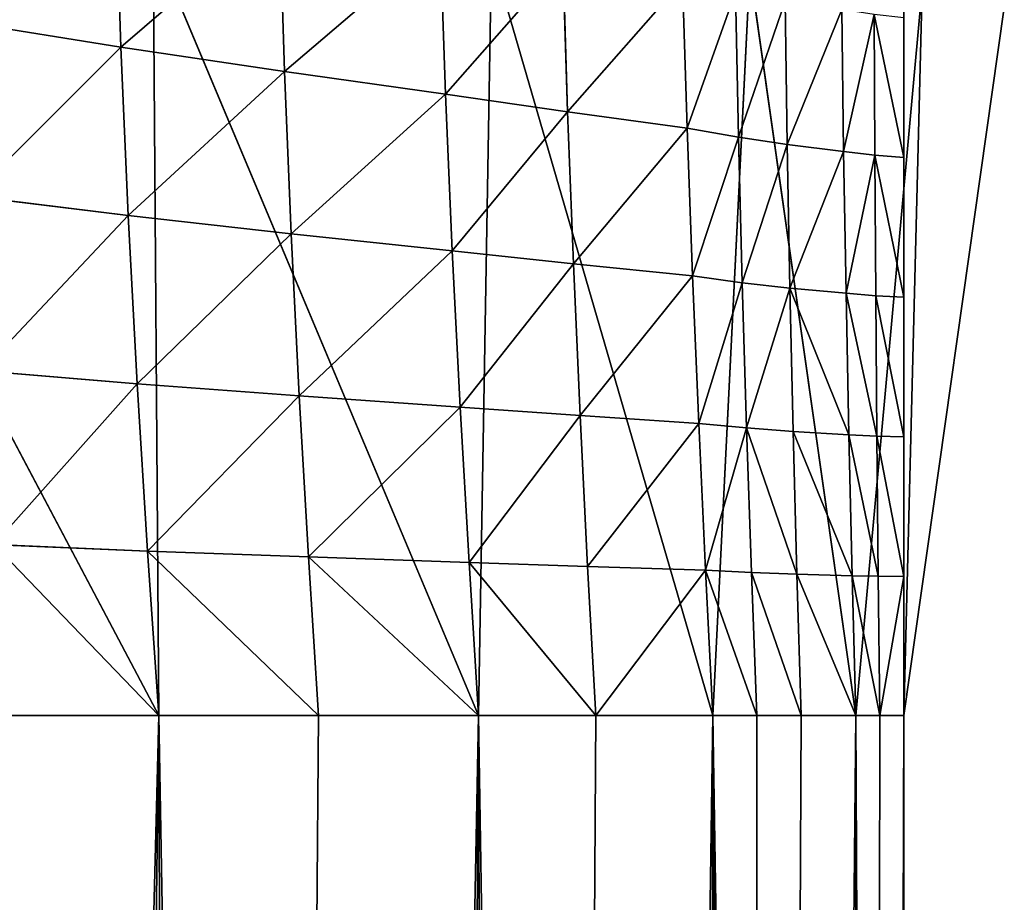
# Model space of a CAD drawing. Extents: x 0 to 21.4, y 0 to 18.7.
# Tile 325 of 482: x 11.922 to 12.32, y 9.733 to 10.09. Entities that reach past the tile are written whole.
import ezdxf

# ---------------------------------------------------------------- set-up
doc = ezdxf.new("R2010")
doc.units = 0
doc.header["$LTSCALE"] = 2.54
doc.layers.get('0').update_dxf_attribs({"color": 13, "linetype": 'CONTINUOUS'})

# ---------------------------------------------------------------- blocks, each defined once
blk = doc.blocks.new('GRUPUJ_36')
at = {"color": 0}
for p, q in [((5.28894, 10.47038, 2.64711), (5.57551, 10.42966, 2.87455)), ((5.28894, 10.47038, 2.64711), (5.57551, 10.42966, 2.87455)), ((11.4525, 10.44547, 2.65719), (5.57551, 10.41021, 2.59297)), ((11.4525, 10.44547, 2.65719), (5.57551, 10.35234, 2.31832)), ((11.4525, 10.44547, 2.65719), (5.57551, 10.41021, 2.59297)), ((11.4525, 10.44547, 2.65719), (5.57551, 10.35234, 2.31832)), ((5.28093, 10.43711, 2.39704), (5.57551, 10.41021, 2.59297)), ((5.28093, 10.43711, 2.39704), (5.57551, 10.41021, 2.59297)), ((5.28093, 10.43711, 2.39704), (5.57551, 10.42966, 2.87455)), ((5.28093, 10.43711, 2.39704), (5.57551, 10.42966, 2.87455)), ((5.34965, 10.42967, 2.87455), (5.29312, 10.42968, 2.87455)), ((5.34965, 10.42967, 2.87455), (5.29312, 10.42968, 2.87455)), ((5.34873, 10.41791, 2.98257), (5.34965, 10.42967, 2.87455)), ((5.34873, 10.41791, 2.98257), (5.34965, 10.42967, 2.87455)), ((5.40618, 10.42966, 2.87455), (5.34965, 10.42967, 2.87455)), ((5.40618, 10.42966, 2.87455), (5.34965, 10.42967, 2.87455)), ((5.40562, 10.4183, 2.98233), (5.40618, 10.42966, 2.87455)), ((5.40562, 10.4183, 2.98233), (5.40618, 10.42966, 2.87455)), ((5.46271, 10.42966, 2.87455), (5.40618, 10.42966, 2.87455)), ((5.46271, 10.42966, 2.87455), (5.40618, 10.42966, 2.87455)), ((5.46245, 10.41878, 2.9825), (5.46271, 10.42966, 2.87455)), ((5.46245, 10.41878, 2.9825), (5.46271, 10.42966, 2.87455)), ((5.51923, 10.42966, 2.87455), (5.46271, 10.42966, 2.87455)), ((5.51923, 10.42966, 2.87455), (5.46271, 10.42966, 2.87455)), ((5.51918, 10.41933, 2.98308), (5.51923, 10.42966, 2.87455)), ((5.51918, 10.41933, 2.98308), (5.51923, 10.42966, 2.87455)), ((5.57551, 10.42966, 2.87455), (5.51923, 10.42966, 2.87455)), ((5.57551, 10.42966, 2.87455), (5.51923, 10.42966, 2.87455)), ((5.57551, 10.42966, 2.87455), (10.5489, 10.42966, 2.87455)), ((11.67551, 10.42966, 2.87455), (5.57551, 10.41021, 2.59297)), ((11.67551, 10.42966, 2.87455), (5.57551, 10.41021, 2.59297)), ((5.57551, 10.42966, 2.87455), (5.57551, 10.41993, 2.98406)), ((5.57551, 10.42966, 2.87455), (10.5489, 10.42966, 2.87455)), ((5.57551, 10.42966, 2.87455), (5.57551, 10.41993, 2.98406)), ((5.40562, 10.4183, 2.98233), (5.46245, 10.41878, 2.9825)), ((5.40562, 10.4183, 2.98233), (5.46245, 10.41878, 2.9825)), ((5.46188, 10.40749, 3.0905), (5.46245, 10.41878, 2.9825)), ((5.46188, 10.40749, 3.0905), (5.46245, 10.41878, 2.9825)), ((5.46245, 10.41878, 2.9825), (5.51918, 10.41933, 2.98308)), ((5.46245, 10.41878, 2.9825), (5.51918, 10.41933, 2.98308)), ((5.51896, 10.4088, 3.09164), (5.51918, 10.41933, 2.98308)), ((5.51896, 10.4088, 3.09164), (5.51918, 10.41933, 2.98308)), ((5.51918, 10.41933, 2.98308), (5.57551, 10.41993, 2.98406)), ((5.51918, 10.41933, 2.98308), (5.57551, 10.41993, 2.98406)), ((5.57551, 10.41993, 2.98406), (5.57551, 10.41021, 3.09356)), ((5.57551, 10.41993, 2.98406), (5.57551, 10.41021, 3.09356)), ((5.29184, 10.41763, 2.98322), (5.34873, 10.41791, 2.98257)), ((5.29184, 10.41763, 2.98322), (5.34873, 10.41791, 2.98257)), ((5.34721, 10.40533, 3.09068), (5.34873, 10.41791, 2.98257)), ((5.34721, 10.40533, 3.09068), (5.34873, 10.41791, 2.98257)), ((5.34873, 10.41791, 2.98257), (5.40562, 10.4183, 2.98233)), ((5.34873, 10.41791, 2.98257), (5.40562, 10.4183, 2.98233)), ((5.4046, 10.40632, 3.09018), (5.40562, 10.4183, 2.98233)), ((5.4046, 10.40632, 3.09018), (5.40562, 10.4183, 2.98233)), ((10.7076, 10.41656, 3.06076), (5.57551, 10.41021, 3.09356)), ((10.7076, 10.41656, 3.06076), (5.57551, 10.41021, 3.09356)), ((11.2319, 10.41597, 2.43421), (5.57551, 10.35234, 2.31832)), ((11.2319, 10.41597, 2.43421), (5.57551, 10.35234, 2.31832)), ((5.27373, 10.36735, 2.1536), (5.57551, 10.41021, 2.59297)), ((5.27373, 10.36735, 2.1536), (5.57551, 10.41021, 2.59297)), ((5.4046, 10.40632, 3.09018), (5.46188, 10.40749, 3.0905)), ((5.4046, 10.40632, 3.09018), (5.46188, 10.40749, 3.0905)), ((5.46063, 10.38488, 3.17327), (5.46188, 10.40749, 3.0905)), ((5.46063, 10.38488, 3.17327), (5.46188, 10.40749, 3.0905)), ((5.46188, 10.40749, 3.0905), (5.51896, 10.4088, 3.09164)), ((5.46188, 10.40749, 3.0905), (5.51896, 10.4088, 3.09164)), ((5.51838, 10.38641, 3.17371), (5.51896, 10.4088, 3.09164)), ((5.51838, 10.38641, 3.17371), (5.51896, 10.4088, 3.09164)), ((5.51896, 10.4088, 3.09164), (5.57551, 10.41021, 3.09356)), ((5.51896, 10.4088, 3.09164), (5.57551, 10.41021, 3.09356)), ((5.57551, 10.41021, 3.09356), (5.57551, 10.38808, 3.17527)), ((5.57551, 10.41021, 3.09356), (5.57551, 10.38808, 3.17527)), ((5.28982, 10.40455, 3.09201), (5.34721, 10.40533, 3.09068)), ((5.28982, 10.40455, 3.09201), (5.34721, 10.40533, 3.09068)), ((5.3445, 10.38243, 3.17584), (5.34721, 10.40533, 3.09068)), ((5.3445, 10.38243, 3.17584), (5.34721, 10.40533, 3.09068)), ((5.34721, 10.40533, 3.09068), (5.4046, 10.40632, 3.09018)), ((5.34721, 10.40533, 3.09068), (5.4046, 10.40632, 3.09018)), ((5.40263, 10.38353, 3.17397), (5.4046, 10.40632, 3.09018)), ((5.40263, 10.38353, 3.17397), (5.4046, 10.40632, 3.09018)), ((5.51838, 10.38641, 3.17371), (5.57551, 10.38808, 3.17527)), ((5.51838, 10.38641, 3.17371), (5.57551, 10.38808, 3.17527)), ((5.57551, 10.38808, 3.17527), (5.57551, 10.37021, 3.24122)), ((5.57551, 10.38808, 3.17527), (5.57551, 10.37021, 3.24122)), ((5.3445, 10.38243, 3.17584), (5.40263, 10.38353, 3.17397)), ((5.3445, 10.38243, 3.17584), (5.40263, 10.38353, 3.17397)), ((5.40037, 10.36424, 3.24399), (5.40263, 10.38353, 3.17397)), ((5.40037, 10.36424, 3.24399), (5.40263, 10.38353, 3.17397)), ((5.40263, 10.38353, 3.17397), (5.46063, 10.38488, 3.17327)), ((5.40263, 10.38353, 3.17397), (5.46063, 10.38488, 3.17327)), ((5.45916, 10.36604, 3.24163), (5.46063, 10.38488, 3.17327)), ((5.45916, 10.36604, 3.24163), (5.46063, 10.38488, 3.17327)), ((5.46063, 10.38488, 3.17327), (5.51838, 10.38641, 3.17371)), ((5.46063, 10.38488, 3.17327), (5.51838, 10.38641, 3.17371)), ((5.51767, 10.36805, 3.24071), (5.51838, 10.38641, 3.17371)), ((5.51767, 10.36805, 3.24071), (5.51838, 10.38641, 3.17371)), ((5.2864, 10.38162, 3.17886), (5.3445, 10.38243, 3.17584)), ((5.2864, 10.38162, 3.17886), (5.3445, 10.38243, 3.17584)), ((5.34148, 10.36272, 3.24781), (5.3445, 10.38243, 3.17584)), ((5.34148, 10.36272, 3.24781), (5.3445, 10.38243, 3.17584)), ((5.27373, 10.36735, 2.1536), (5.57551, 10.35234, 2.31832)), ((5.27373, 10.36735, 2.1536), (5.57551, 10.35234, 2.31832)), ((5.45916, 10.36604, 3.24163), (5.51767, 10.36805, 3.24071)), ((5.45916, 10.36604, 3.24163), (5.51767, 10.36805, 3.24071)), ((5.51677, 10.34943, 3.30761), (5.51767, 10.36805, 3.24071)), ((5.51677, 10.34943, 3.30761), (5.51767, 10.36805, 3.24071)), ((5.51767, 10.36805, 3.24071), (5.57551, 10.37021, 3.24122)), ((5.51767, 10.36805, 3.24071), (5.57551, 10.37021, 3.24122)), ((5.57551, 10.37021, 3.24122), (5.57551, 10.35234, 3.30718)), ((5.57551, 10.37021, 3.24122), (5.57551, 10.35234, 3.30718)), ((5.28268, 10.36155, 3.25308), (5.34148, 10.36272, 3.24781)), ((5.28268, 10.36155, 3.25308), (5.34148, 10.36272, 3.24781)), ((5.33781, 10.3419, 3.31949), (5.34148, 10.36272, 3.24781)), ((5.33781, 10.3419, 3.31949), (5.34148, 10.36272, 3.24781)), ((5.34148, 10.36272, 3.24781), (5.40037, 10.36424, 3.24399)), ((5.34148, 10.36272, 3.24781), (5.40037, 10.36424, 3.24399)), ((5.3976, 10.34413, 3.31376), (5.40037, 10.36424, 3.24399)), ((5.3976, 10.34413, 3.31376), (5.40037, 10.36424, 3.24399)), ((5.40037, 10.36424, 3.24399), (5.45916, 10.36604, 3.24163)), ((5.40037, 10.36424, 3.24399), (5.45916, 10.36604, 3.24163)), ((5.45733, 10.34666, 3.3098), (5.45916, 10.36604, 3.24163)), ((5.45733, 10.34666, 3.3098), (5.45916, 10.36604, 3.24163)), ((10.8654, 10.36381, 3.24799), (5.57551, 10.35234, 3.30718)), ((10.8654, 10.36381, 3.24799), (5.57551, 10.35234, 3.30718)), ((5.26746, 10.26268, 1.9229), (5.57551, 10.35234, 2.31832)), ((5.26746, 10.26268, 1.9229), (5.57551, 10.35234, 2.31832)), ((5.51677, 10.34943, 3.30761), (5.57551, 10.35234, 3.30718)), ((5.51677, 10.34943, 3.30761), (5.57551, 10.35234, 3.30718)), ((5.57551, 10.35234, 3.30718), (5.57551, 10.30491, 3.40866)), ((5.57551, 10.35234, 3.30718), (5.57551, 10.30491, 3.40866)), ((5.45733, 10.34666, 3.3098), (5.51677, 10.34943, 3.30761)), ((5.45733, 10.34666, 3.3098), (5.51677, 10.34943, 3.30761)), ((5.51525, 10.30166, 3.40822), (5.51677, 10.34943, 3.30761)), ((5.51525, 10.30166, 3.40822), (5.51677, 10.34943, 3.30761)), ((5.33781, 10.3419, 3.31949), (5.3976, 10.34413, 3.31376)), ((5.33781, 10.3419, 3.31949), (5.3976, 10.34413, 3.31376)), ((5.39276, 10.29587, 3.41402), (5.3976, 10.34413, 3.31376)), ((5.39276, 10.29587, 3.41402), (5.3976, 10.34413, 3.31376)), ((5.3976, 10.34413, 3.31376), (5.45733, 10.34666, 3.3098)), ((5.3976, 10.34413, 3.31376), (5.45733, 10.34666, 3.3098)), ((5.45418, 10.29861, 3.40999), (5.45733, 10.34666, 3.3098)), ((5.45418, 10.29861, 3.40999), (5.45733, 10.34666, 3.3098)), ((5.27817, 10.34005, 3.32699), (5.33781, 10.3419, 3.31949)), ((5.27817, 10.34005, 3.32699), (5.33781, 10.3419, 3.31949)), ((5.33129, 10.29352, 3.42031), (5.33781, 10.3419, 3.31949)), ((5.33129, 10.29352, 3.42031), (5.33781, 10.3419, 3.31949)), ((11.01913, 10.34189, 2.2111), (5.57551, 10.25749, 2.05737)), ((11.01913, 10.34189, 2.2111), (5.57551, 10.25749, 2.05737)), ((5.51525, 10.30166, 3.40822), (5.57551, 10.30491, 3.40866)), ((5.51525, 10.30166, 3.40822), (5.57551, 10.30491, 3.40866)), ((5.57551, 10.30491, 3.40866), (5.57551, 10.25749, 3.51014)), ((5.57551, 10.30491, 3.40866), (5.57551, 10.25749, 3.51014)), ((5.45418, 10.29861, 3.40999), (5.51525, 10.30166, 3.40822)), ((5.45418, 10.29861, 3.40999), (5.51525, 10.30166, 3.40822)), ((5.51357, 10.25363, 3.50872), (5.51525, 10.30166, 3.40822)), ((5.51357, 10.25363, 3.50872), (5.51525, 10.30166, 3.40822)), ((5.33129, 10.29352, 3.42031), (5.39276, 10.29587, 3.41402)), ((5.33129, 10.29352, 3.42031), (5.39276, 10.29587, 3.41402)), ((5.38744, 10.24683, 3.51405), (5.39276, 10.29587, 3.41402)), ((5.38744, 10.24683, 3.51405), (5.39276, 10.29587, 3.41402)), ((5.39276, 10.29587, 3.41402), (5.45418, 10.29861, 3.40999)), ((5.39276, 10.29587, 3.41402), (5.45418, 10.29861, 3.40999)), ((5.4507, 10.25004, 3.51001), (5.45418, 10.29861, 3.40999)), ((5.4507, 10.25004, 3.51001), (5.45418, 10.29861, 3.40999)), ((5.27004, 10.29165, 3.42883), (5.33129, 10.29352, 3.42031)), ((5.27004, 10.29165, 3.42883), (5.33129, 10.29352, 3.42031)), ((5.32414, 10.2441, 3.52084), (5.33129, 10.29352, 3.42031)), ((5.32414, 10.2441, 3.52084), (5.33129, 10.29352, 3.42031)), ((11.01839, 10.27269, 3.43163), (5.57551, 10.25749, 3.51014)), ((11.01839, 10.27269, 3.43163), (5.57551, 10.25749, 3.51014)), ((5.26746, 10.26268, 1.9229), (5.57551, 10.25749, 2.05737)), ((5.26746, 10.26268, 1.9229), (5.57551, 10.25749, 2.05737)), ((5.2622, 10.12573, 1.71069), (5.57551, 10.25749, 2.05737)), ((5.2622, 10.12573, 1.71069), (5.57551, 10.25749, 2.05737)), ((5.51357, 10.25363, 3.50872), (5.57551, 10.25749, 3.51014)), ((5.51357, 10.25363, 3.50872), (5.57551, 10.25749, 3.51014)), ((5.57551, 10.25749, 3.51014), (5.57551, 10.19273, 3.6038)), ((5.57551, 10.25749, 3.51014), (5.57551, 10.19273, 3.6038)), ((5.4507, 10.25004, 3.51001), (5.51357, 10.25363, 3.50872)), ((5.4507, 10.25004, 3.51001), (5.51357, 10.25363, 3.50872)), ((5.51135, 10.18863, 3.60158), (5.51357, 10.25363, 3.50872)), ((5.51135, 10.18863, 3.60158), (5.51357, 10.25363, 3.50872)), ((5.38744, 10.24683, 3.51405), (5.4507, 10.25004, 3.51001)), ((5.38744, 10.24683, 3.51405), (5.4507, 10.25004, 3.51001)), ((5.44618, 10.18489, 3.6026), (5.4507, 10.25004, 3.51001)), ((5.44618, 10.18489, 3.6026), (5.4507, 10.25004, 3.51001)), ((5.26113, 10.24197, 3.53036), (5.32414, 10.2441, 3.52084)), ((5.26113, 10.24197, 3.53036), (5.32414, 10.2441, 3.52084)), ((5.31495, 10.17891, 3.61451), (5.32414, 10.2441, 3.52084)), ((5.31495, 10.17891, 3.61451), (5.32414, 10.2441, 3.52084)), ((5.32414, 10.2441, 3.52084), (5.38744, 10.24683, 3.51405)), ((5.32414, 10.2441, 3.52084), (5.38744, 10.24683, 3.51405)), ((5.38057, 10.1816, 3.60691), (5.38744, 10.24683, 3.51405)), ((5.38057, 10.1816, 3.60691), (5.38744, 10.24683, 3.51405)), ((10.81943, 10.22505, 1.99335), (5.57551, 10.12797, 1.81654)), ((10.81943, 10.22505, 1.99335), (5.57551, 10.12797, 1.81654)), ((5.51135, 10.18863, 3.60158), (5.57551, 10.19273, 3.6038)), ((5.51135, 10.18863, 3.60158), (5.57551, 10.19273, 3.6038)), ((5.57551, 10.19273, 3.6038), (5.57551, 10.12797, 3.69745)), ((5.57551, 10.19273, 3.6038), (5.57551, 10.12797, 3.69745)), ((5.44618, 10.18489, 3.6026), (5.51135, 10.18863, 3.60158)), ((5.44618, 10.18489, 3.6026), (5.51135, 10.18863, 3.60158)), ((5.50898, 10.12336, 3.69429), (5.51135, 10.18863, 3.60158)), ((5.50898, 10.12336, 3.69429), (5.51135, 10.18863, 3.60158)), ((5.38057, 10.1816, 3.60691), (5.44618, 10.18489, 3.6026)), ((5.38057, 10.1816, 3.60691), (5.44618, 10.18489, 3.6026)), ((5.44133, 10.11918, 3.69492), (5.44618, 10.18489, 3.6026)), ((5.44133, 10.11918, 3.69492), (5.44618, 10.18489, 3.6026)), ((5.31495, 10.17891, 3.61451), (5.38057, 10.1816, 3.60691)), ((5.31495, 10.17891, 3.61451), (5.38057, 10.1816, 3.60691)), ((5.37321, 10.11555, 3.69941), (5.38057, 10.1816, 3.60691)), ((5.37321, 10.11555, 3.69941), (5.38057, 10.1816, 3.60691)), ((5.24973, 10.17691, 3.62537), (5.31495, 10.17891, 3.61451)), ((5.24973, 10.17691, 3.62537), (5.31495, 10.17891, 3.61451)), ((5.30511, 10.11262, 3.70776), (5.31495, 10.17891, 3.61451)), ((5.30511, 10.11262, 3.70776), (5.31495, 10.17891, 3.61451)), ((11.16282, 10.14546, 3.60716), (5.57551, 10.12797, 3.69745)), ((11.16282, 10.14546, 3.60716), (5.57551, 10.12797, 3.69745)), ((5.25793, 9.95992, 1.52224), (5.57551, 10.12797, 1.81654)), ((5.25793, 9.95992, 1.52224), (5.57551, 10.12797, 1.81654)), ((5.2622, 10.12573, 1.71069), (5.57551, 10.12797, 1.81654)), ((5.2622, 10.12573, 1.71069), (5.57551, 10.12797, 1.81654)), ((5.50898, 10.12336, 3.69429), (5.57551, 10.12797, 3.69745)), ((5.50898, 10.12336, 3.69429), (5.57551, 10.12797, 3.69745)), ((5.57551, 10.12797, 3.69745), (5.57551, 10.06646, 3.76128)), ((5.57551, 10.12797, 3.69745), (5.57551, 10.06646, 3.76128)), ((5.44133, 10.11918, 3.69492), (5.50898, 10.12336, 3.69429)), ((5.44133, 10.11918, 3.69492), (5.50898, 10.12336, 3.69429)), ((5.50638, 10.06118, 3.75826), (5.50898, 10.12336, 3.69429)), ((5.50638, 10.06118, 3.75826), (5.50898, 10.12336, 3.69429)), ((5.30511, 10.11262, 3.70776), (5.37321, 10.11555, 3.69941)), ((5.30511, 10.11262, 3.70776), (5.37321, 10.11555, 3.69941)), ((5.36536, 10.05212, 3.76533), (5.37321, 10.11555, 3.69941)), ((5.36536, 10.05212, 3.76533), (5.37321, 10.11555, 3.69941)), ((5.37321, 10.11555, 3.69941), (5.44133, 10.11918, 3.69492)), ((5.37321, 10.11555, 3.69941), (5.44133, 10.11918, 3.69492)), ((5.43609, 10.05636, 3.7596), (5.44133, 10.11918, 3.69492)), ((5.43609, 10.05636, 3.7596), (5.44133, 10.11918, 3.69492)), ((5.23753, 10.1105, 3.71991), (5.30511, 10.11262, 3.70776)), ((5.23753, 10.1105, 3.71991), (5.30511, 10.11262, 3.70776)), ((5.29476, 10.04862, 3.77547), (5.30511, 10.11262, 3.70776)), ((5.29476, 10.04862, 3.77547), (5.30511, 10.11262, 3.70776))]:
    blk.add_line(p, q, dxfattribs=at)
mesh = blk.add_polyface(dxfattribs=at)
corners = [(5.12551, 10.42966, 2.87455), (5.57551, 10.42966, 2.87455), (5.28894, 10.47038, 2.64711), (5.17999, 10.42973, 2.87455), (5.51923, 10.42966, 2.87455), (5.23657, 10.42969, 2.87455), (5.29312, 10.42968, 2.87455), (5.34965, 10.42967, 2.87455), (5.40618, 10.42966, 2.87455), (5.46271, 10.42966, 2.87455)]
mesh.append_faces([[corners[k] for k in face] for face in [(0, 1, 2), (4, 8, 9)]], dxfattribs={"vtx0": -1, "color": 0})
mesh.append_faces([[corners[k] for k in face] for face in [(1, 3, 4)]], dxfattribs={"vtx0": -1, "vtx1": -1, "color": 0})
mesh.append_faces([[corners[k] for k in face] for face in [(1, 0, 3), (4, 3, 5), (4, 5, 6), (4, 6, 7), (4, 7, 8)]], dxfattribs={"vtx0": -1, "vtx2": -1, "color": 0})
mesh = blk.add_polyface(dxfattribs=at)
corners = [(5.57551, 10.42966, 2.87455), (5.28093, 10.43711, 2.39704), (5.28894, 10.47038, 2.64711)]
mesh.append_faces([[corners[k] for k in face] for face in [(0, 1, 2)]], dxfattribs={"color": 0})
mesh = blk.add_polyface(dxfattribs=at)
corners = [(11.4525, 10.44547, 2.65719), (5.57551, 10.35234, 2.31832), (5.57551, 10.41021, 2.59297)]
mesh.append_faces([[corners[k] for k in face] for face in [(0, 1, 2)]], dxfattribs={"color": 0})
mesh = blk.add_polyface(dxfattribs=at)
corners = [(11.67551, 10.42966, 2.87455), (11.4525, 10.44547, 2.65719), (5.57551, 10.41021, 2.59297)]
mesh.append_faces([[corners[k] for k in face] for face in [(0, 1, 2)]], dxfattribs={"color": 0})
mesh = blk.add_polyface(dxfattribs=at)
corners = [(11.4525, 10.44547, 2.65719), (11.2319, 10.41597, 2.43421), (5.57551, 10.35234, 2.31832)]
mesh.append_faces([[corners[k] for k in face] for face in [(0, 1, 2)]], dxfattribs={"color": 0})
mesh = blk.add_polyface(dxfattribs=at)
corners = [(5.57551, 10.41021, 2.59297), (5.27373, 10.36735, 2.1536), (5.28093, 10.43711, 2.39704)]
mesh.append_faces([[corners[k] for k in face] for face in [(0, 1, 2)]], dxfattribs={"color": 0})
mesh = blk.add_polyface(dxfattribs=at)
corners = [(5.57551, 10.42966, 2.87455), (5.57551, 10.41021, 2.59297), (5.28093, 10.43711, 2.39704)]
mesh.append_faces([[corners[k] for k in face] for face in [(0, 1, 2)]], dxfattribs={"color": 0})
mesh = blk.add_polyface(dxfattribs=at)
corners = [(5.29184, 10.41763, 2.98322), (5.34965, 10.42967, 2.87455), (5.29312, 10.42968, 2.87455), (5.34873, 10.41791, 2.98257)]
mesh.append_faces([[corners[k] for k in face] for face in [(0, 1, 2), (1, 0, 3)]], dxfattribs={"vtx0": -1, "color": 0})
mesh = blk.add_polyface(dxfattribs=at)
corners = [(5.34873, 10.41791, 2.98257), (5.40618, 10.42966, 2.87455), (5.34965, 10.42967, 2.87455), (5.40562, 10.4183, 2.98233)]
mesh.append_faces([[corners[k] for k in face] for face in [(0, 1, 2), (1, 0, 3)]], dxfattribs={"vtx0": -1, "color": 0})
mesh = blk.add_polyface(dxfattribs=at)
corners = [(5.40562, 10.4183, 2.98233), (5.46271, 10.42966, 2.87455), (5.40618, 10.42966, 2.87455), (5.46245, 10.41878, 2.9825)]
mesh.append_faces([[corners[k] for k in face] for face in [(0, 1, 2), (1, 0, 3)]], dxfattribs={"vtx0": -1, "color": 0})
mesh = blk.add_polyface(dxfattribs=at)
corners = [(5.46245, 10.41878, 2.9825), (5.51923, 10.42966, 2.87455), (5.46271, 10.42966, 2.87455), (5.51918, 10.41933, 2.98308)]
mesh.append_faces([[corners[k] for k in face] for face in [(0, 1, 2), (1, 0, 3)]], dxfattribs={"vtx0": -1, "color": 0})
mesh = blk.add_polyface(dxfattribs=at)
corners = [(5.51923, 10.42966, 2.87455), (5.57551, 10.41993, 2.98406), (5.57551, 10.42966, 2.87455), (5.51918, 10.41933, 2.98308)]
mesh.append_faces([[corners[k] for k in face] for face in [(0, 1, 2), (1, 0, 3)]], dxfattribs={"vtx0": -1, "color": 0})
mesh = blk.add_polyface(dxfattribs=at)
corners = [(5.57551, 10.42966, 2.87455), (11.289, 10.42966, 2.87455), (5.57551, 10.41021, 2.59297), (10.90248, 10.42966, 2.87455), (10.5489, 10.42966, 2.87455), (11.67551, 10.42966, 2.87455)]
mesh.append_faces([[corners[k] for k in face] for face in [(3, 0, 4)]], dxfattribs={"vtx0": -1, "color": 0})
mesh.append_faces([[corners[k] for k in face] for face in [(0, 1, 2), (1, 0, 3)]], dxfattribs={"vtx0": -1, "vtx1": -1, "color": 0})
mesh.append_faces([[corners[k] for k in face] for face in [(5, 2, 1)]], dxfattribs={"vtx1": -1, "color": 0})
mesh = blk.add_polyface(dxfattribs=at)
corners = [(5.57551, 10.42966, 2.87455), (10.7076, 10.41656, 3.06076), (10.5489, 10.42966, 2.87455), (5.57551, 10.41993, 2.98406), (5.57551, 10.41021, 3.09356)]
mesh.append_faces([[corners[k] for k in face] for face in [(0, 1, 2), (1, 3, 4)]], dxfattribs={"vtx0": -1, "color": 0})
mesh.append_faces([[corners[k] for k in face] for face in [(1, 0, 3)]], dxfattribs={"vtx0": -1, "vtx2": -1, "color": 0})
mesh = blk.add_polyface(dxfattribs=at)
corners = [(5.4046, 10.40632, 3.09018), (5.46245, 10.41878, 2.9825), (5.40562, 10.4183, 2.98233), (5.46188, 10.40749, 3.0905)]
mesh.append_faces([[corners[k] for k in face] for face in [(0, 1, 2), (1, 0, 3)]], dxfattribs={"vtx0": -1, "color": 0})
mesh = blk.add_polyface(dxfattribs=at)
corners = [(5.46188, 10.40749, 3.0905), (5.51918, 10.41933, 2.98308), (5.46245, 10.41878, 2.9825), (5.51896, 10.4088, 3.09164)]
mesh.append_faces([[corners[k] for k in face] for face in [(0, 1, 2), (1, 0, 3)]], dxfattribs={"vtx0": -1, "color": 0})
mesh = blk.add_polyface(dxfattribs=at)
corners = [(5.51896, 10.4088, 3.09164), (5.57551, 10.41993, 2.98406), (5.51918, 10.41933, 2.98308), (5.57551, 10.41021, 3.09356)]
mesh.append_faces([[corners[k] for k in face] for face in [(0, 1, 2), (1, 0, 3)]], dxfattribs={"vtx0": -1, "color": 0})
mesh = blk.add_polyface(dxfattribs=at)
corners = [(5.29184, 10.41763, 2.98322), (5.34721, 10.40533, 3.09068), (5.34873, 10.41791, 2.98257), (5.28982, 10.40455, 3.09201)]
mesh.append_faces([[corners[k] for k in face] for face in [(0, 1, 2), (1, 0, 3)]], dxfattribs={"vtx0": -1, "color": 0})
mesh = blk.add_polyface(dxfattribs=at)
corners = [(5.34873, 10.41791, 2.98257), (5.4046, 10.40632, 3.09018), (5.40562, 10.4183, 2.98233), (5.34721, 10.40533, 3.09068)]
mesh.append_faces([[corners[k] for k in face] for face in [(0, 1, 2), (1, 0, 3)]], dxfattribs={"vtx0": -1, "color": 0})
mesh = blk.add_polyface(dxfattribs=at)
corners = [(5.57551, 10.41021, 3.09356), (10.8654, 10.36381, 3.24799), (10.7076, 10.41656, 3.06076), (5.57551, 10.38808, 3.17527), (5.57551, 10.37021, 3.24122), (5.57551, 10.35234, 3.30718)]
mesh.append_faces([[corners[k] for k in face] for face in [(0, 1, 2), (1, 4, 5)]], dxfattribs={"vtx0": -1, "color": 0})
mesh.append_faces([[corners[k] for k in face] for face in [(1, 0, 3), (1, 3, 4)]], dxfattribs={"vtx0": -1, "vtx2": -1, "color": 0})
mesh = blk.add_polyface(dxfattribs=at)
corners = [(5.57551, 10.35234, 2.31832), (11.01913, 10.34189, 2.2111), (5.57551, 10.25749, 2.05737), (11.2319, 10.41597, 2.43421)]
mesh.append_faces([[corners[k] for k in face] for face in [(0, 1, 2), (1, 0, 3)]], dxfattribs={"vtx0": -1, "color": 0})
mesh = blk.add_polyface(dxfattribs=at)
corners = [(5.57551, 10.41021, 2.59297), (5.57551, 10.35234, 2.31832), (5.27373, 10.36735, 2.1536)]
mesh.append_faces([[corners[k] for k in face] for face in [(0, 1, 2)]], dxfattribs={"color": 0})
mesh = blk.add_polyface(dxfattribs=at)
corners = [(5.40263, 10.38353, 3.17397), (5.46188, 10.40749, 3.0905), (5.4046, 10.40632, 3.09018), (5.46063, 10.38488, 3.17327)]
mesh.append_faces([[corners[k] for k in face] for face in [(0, 1, 2), (1, 0, 3)]], dxfattribs={"vtx0": -1, "color": 0})
mesh = blk.add_polyface(dxfattribs=at)
corners = [(5.46063, 10.38488, 3.17327), (5.51896, 10.4088, 3.09164), (5.46188, 10.40749, 3.0905), (5.51838, 10.38641, 3.17371)]
mesh.append_faces([[corners[k] for k in face] for face in [(0, 1, 2), (1, 0, 3)]], dxfattribs={"vtx0": -1, "color": 0})
mesh = blk.add_polyface(dxfattribs=at)
corners = [(5.51838, 10.38641, 3.17371), (5.57551, 10.41021, 3.09356), (5.51896, 10.4088, 3.09164), (5.57551, 10.38808, 3.17527)]
mesh.append_faces([[corners[k] for k in face] for face in [(0, 1, 2), (1, 0, 3)]], dxfattribs={"vtx0": -1, "color": 0})
mesh = blk.add_polyface(dxfattribs=at)
corners = [(5.28982, 10.40455, 3.09201), (5.3445, 10.38243, 3.17584), (5.34721, 10.40533, 3.09068), (5.2864, 10.38162, 3.17886)]
mesh.append_faces([[corners[k] for k in face] for face in [(0, 1, 2), (1, 0, 3)]], dxfattribs={"vtx0": -1, "color": 0})
mesh = blk.add_polyface(dxfattribs=at)
corners = [(5.34721, 10.40533, 3.09068), (5.40263, 10.38353, 3.17397), (5.4046, 10.40632, 3.09018), (5.3445, 10.38243, 3.17584)]
mesh.append_faces([[corners[k] for k in face] for face in [(0, 1, 2), (1, 0, 3)]], dxfattribs={"vtx0": -1, "color": 0})
mesh = blk.add_polyface(dxfattribs=at)
corners = [(5.51767, 10.36805, 3.24071), (5.57551, 10.38808, 3.17527), (5.51838, 10.38641, 3.17371), (5.57551, 10.37021, 3.24122)]
mesh.append_faces([[corners[k] for k in face] for face in [(0, 1, 2), (1, 0, 3)]], dxfattribs={"vtx0": -1, "color": 0})
mesh = blk.add_polyface(dxfattribs=at)
corners = [(5.3445, 10.38243, 3.17584), (5.40037, 10.36424, 3.24399), (5.40263, 10.38353, 3.17397), (5.34148, 10.36272, 3.24781)]
mesh.append_faces([[corners[k] for k in face] for face in [(0, 1, 2), (1, 0, 3)]], dxfattribs={"vtx0": -1, "color": 0})
mesh = blk.add_polyface(dxfattribs=at)
corners = [(5.40263, 10.38353, 3.17397), (5.45916, 10.36604, 3.24163), (5.46063, 10.38488, 3.17327), (5.40037, 10.36424, 3.24399)]
mesh.append_faces([[corners[k] for k in face] for face in [(0, 1, 2), (1, 0, 3)]], dxfattribs={"vtx0": -1, "color": 0})
mesh = blk.add_polyface(dxfattribs=at)
corners = [(5.45916, 10.36604, 3.24163), (5.51838, 10.38641, 3.17371), (5.46063, 10.38488, 3.17327), (5.51767, 10.36805, 3.24071)]
mesh.append_faces([[corners[k] for k in face] for face in [(0, 1, 2), (1, 0, 3)]], dxfattribs={"vtx0": -1, "color": 0})
mesh = blk.add_polyface(dxfattribs=at)
corners = [(5.2864, 10.38162, 3.17886), (5.34148, 10.36272, 3.24781), (5.3445, 10.38243, 3.17584), (5.28268, 10.36155, 3.25308)]
mesh.append_faces([[corners[k] for k in face] for face in [(0, 1, 2), (1, 0, 3)]], dxfattribs={"vtx0": -1, "color": 0})
mesh = blk.add_polyface(dxfattribs=at)
corners = [(5.57551, 10.35234, 2.31832), (5.26746, 10.26268, 1.9229), (5.27373, 10.36735, 2.1536)]
mesh.append_faces([[corners[k] for k in face] for face in [(0, 1, 2)]], dxfattribs={"color": 0})
mesh = blk.add_polyface(dxfattribs=at)
corners = [(5.45916, 10.36604, 3.24163), (5.51677, 10.34943, 3.30761), (5.51767, 10.36805, 3.24071), (5.45733, 10.34666, 3.3098)]
mesh.append_faces([[corners[k] for k in face] for face in [(0, 1, 2), (1, 0, 3)]], dxfattribs={"vtx0": -1, "color": 0})
mesh = blk.add_polyface(dxfattribs=at)
corners = [(5.51677, 10.34943, 3.30761), (5.57551, 10.37021, 3.24122), (5.51767, 10.36805, 3.24071), (5.57551, 10.35234, 3.30718)]
mesh.append_faces([[corners[k] for k in face] for face in [(0, 1, 2), (1, 0, 3)]], dxfattribs={"vtx0": -1, "color": 0})
mesh = blk.add_polyface(dxfattribs=at)
corners = [(5.28268, 10.36155, 3.25308), (5.33781, 10.3419, 3.31949), (5.34148, 10.36272, 3.24781), (5.27817, 10.34005, 3.32699)]
mesh.append_faces([[corners[k] for k in face] for face in [(0, 1, 2), (1, 0, 3)]], dxfattribs={"vtx0": -1, "color": 0})
mesh = blk.add_polyface(dxfattribs=at)
corners = [(5.34148, 10.36272, 3.24781), (5.3976, 10.34413, 3.31376), (5.40037, 10.36424, 3.24399), (5.33781, 10.3419, 3.31949)]
mesh.append_faces([[corners[k] for k in face] for face in [(0, 1, 2), (1, 0, 3)]], dxfattribs={"vtx0": -1, "color": 0})
mesh = blk.add_polyface(dxfattribs=at)
corners = [(5.40037, 10.36424, 3.24399), (5.45733, 10.34666, 3.3098), (5.45916, 10.36604, 3.24163), (5.3976, 10.34413, 3.31376)]
mesh.append_faces([[corners[k] for k in face] for face in [(0, 1, 2), (1, 0, 3)]], dxfattribs={"vtx0": -1, "color": 0})
mesh = blk.add_polyface(dxfattribs=at)
corners = [(5.57551, 10.35234, 3.30718), (11.01839, 10.27269, 3.43163), (10.8654, 10.36381, 3.24799), (5.57551, 10.30491, 3.40866), (5.57551, 10.25749, 3.51014)]
mesh.append_faces([[corners[k] for k in face] for face in [(0, 1, 2), (1, 3, 4)]], dxfattribs={"vtx0": -1, "color": 0})
mesh.append_faces([[corners[k] for k in face] for face in [(1, 0, 3)]], dxfattribs={"vtx0": -1, "vtx2": -1, "color": 0})
mesh = blk.add_polyface(dxfattribs=at)
corners = [(5.57551, 10.35234, 2.31832), (5.57551, 10.25749, 2.05737), (5.26746, 10.26268, 1.9229)]
mesh.append_faces([[corners[k] for k in face] for face in [(0, 1, 2)]], dxfattribs={"color": 0})
mesh = blk.add_polyface(dxfattribs=at)
corners = [(5.51677, 10.34943, 3.30761), (5.57551, 10.30491, 3.40866), (5.57551, 10.35234, 3.30718), (5.51525, 10.30166, 3.40822)]
mesh.append_faces([[corners[k] for k in face] for face in [(0, 1, 2), (1, 0, 3)]], dxfattribs={"vtx0": -1, "color": 0})
mesh = blk.add_polyface(dxfattribs=at)
corners = [(5.45733, 10.34666, 3.3098), (5.51525, 10.30166, 3.40822), (5.51677, 10.34943, 3.30761), (5.45418, 10.29861, 3.40999)]
mesh.append_faces([[corners[k] for k in face] for face in [(0, 1, 2), (1, 0, 3)]], dxfattribs={"vtx0": -1, "color": 0})
mesh = blk.add_polyface(dxfattribs=at)
corners = [(5.33781, 10.3419, 3.31949), (5.39276, 10.29587, 3.41402), (5.3976, 10.34413, 3.31376), (5.33129, 10.29352, 3.42031)]
mesh.append_faces([[corners[k] for k in face] for face in [(0, 1, 2), (1, 0, 3)]], dxfattribs={"vtx0": -1, "color": 0})
mesh = blk.add_polyface(dxfattribs=at)
corners = [(5.3976, 10.34413, 3.31376), (5.45418, 10.29861, 3.40999), (5.45733, 10.34666, 3.3098), (5.39276, 10.29587, 3.41402)]
mesh.append_faces([[corners[k] for k in face] for face in [(0, 1, 2), (1, 0, 3)]], dxfattribs={"vtx0": -1, "color": 0})
mesh = blk.add_polyface(dxfattribs=at)
corners = [(5.27817, 10.34005, 3.32699), (5.33129, 10.29352, 3.42031), (5.33781, 10.3419, 3.31949), (5.27004, 10.29165, 3.42883)]
mesh.append_faces([[corners[k] for k in face] for face in [(0, 1, 2), (1, 0, 3)]], dxfattribs={"vtx0": -1, "color": 0})
mesh = blk.add_polyface(dxfattribs=at)
corners = [(5.57551, 10.25749, 2.05737), (10.81943, 10.22505, 1.99335), (5.57551, 10.12797, 1.81654), (11.01913, 10.34189, 2.2111)]
mesh.append_faces([[corners[k] for k in face] for face in [(0, 1, 2), (1, 0, 3)]], dxfattribs={"vtx0": -1, "color": 0})
mesh = blk.add_polyface(dxfattribs=at)
corners = [(5.51357, 10.25363, 3.50872), (5.57551, 10.30491, 3.40866), (5.51525, 10.30166, 3.40822), (5.57551, 10.25749, 3.51014)]
mesh.append_faces([[corners[k] for k in face] for face in [(0, 1, 2), (1, 0, 3)]], dxfattribs={"vtx0": -1, "color": 0})
mesh = blk.add_polyface(dxfattribs=at)
corners = [(5.45418, 10.29861, 3.40999), (5.51357, 10.25363, 3.50872), (5.51525, 10.30166, 3.40822), (5.4507, 10.25004, 3.51001)]
mesh.append_faces([[corners[k] for k in face] for face in [(0, 1, 2), (1, 0, 3)]], dxfattribs={"vtx0": -1, "color": 0})
mesh = blk.add_polyface(dxfattribs=at)
corners = [(5.33129, 10.29352, 3.42031), (5.38744, 10.24683, 3.51405), (5.39276, 10.29587, 3.41402), (5.32414, 10.2441, 3.52084)]
mesh.append_faces([[corners[k] for k in face] for face in [(0, 1, 2), (1, 0, 3)]], dxfattribs={"vtx0": -1, "color": 0})
mesh = blk.add_polyface(dxfattribs=at)
corners = [(5.39276, 10.29587, 3.41402), (5.4507, 10.25004, 3.51001), (5.45418, 10.29861, 3.40999), (5.38744, 10.24683, 3.51405)]
mesh.append_faces([[corners[k] for k in face] for face in [(0, 1, 2), (1, 0, 3)]], dxfattribs={"vtx0": -1, "color": 0})
mesh = blk.add_polyface(dxfattribs=at)
corners = [(5.27004, 10.29165, 3.42883), (5.32414, 10.2441, 3.52084), (5.33129, 10.29352, 3.42031), (5.26113, 10.24197, 3.53036)]
mesh.append_faces([[corners[k] for k in face] for face in [(0, 1, 2), (1, 0, 3)]], dxfattribs={"vtx0": -1, "color": 0})
mesh = blk.add_polyface(dxfattribs=at)
corners = [(5.57551, 10.25749, 3.51014), (11.16282, 10.14546, 3.60716), (11.01839, 10.27269, 3.43163), (5.57551, 10.19273, 3.6038), (5.57551, 10.12797, 3.69745)]
mesh.append_faces([[corners[k] for k in face] for face in [(0, 1, 2), (1, 3, 4)]], dxfattribs={"vtx0": -1, "color": 0})
mesh.append_faces([[corners[k] for k in face] for face in [(1, 0, 3)]], dxfattribs={"vtx0": -1, "vtx2": -1, "color": 0})
mesh = blk.add_polyface(dxfattribs=at)
corners = [(5.57551, 10.25749, 2.05737), (5.2622, 10.12573, 1.71069), (5.26746, 10.26268, 1.9229)]
mesh.append_faces([[corners[k] for k in face] for face in [(0, 1, 2)]], dxfattribs={"color": 0})
mesh = blk.add_polyface(dxfattribs=at)
corners = [(5.57551, 10.25749, 2.05737), (5.57551, 10.12797, 1.81654), (5.2622, 10.12573, 1.71069)]
mesh.append_faces([[corners[k] for k in face] for face in [(0, 1, 2)]], dxfattribs={"color": 0})
mesh = blk.add_polyface(dxfattribs=at)
corners = [(5.51135, 10.18863, 3.60158), (5.57551, 10.25749, 3.51014), (5.51357, 10.25363, 3.50872), (5.57551, 10.19273, 3.6038)]
mesh.append_faces([[corners[k] for k in face] for face in [(0, 1, 2), (1, 0, 3)]], dxfattribs={"vtx0": -1, "color": 0})
mesh = blk.add_polyface(dxfattribs=at)
corners = [(5.4507, 10.25004, 3.51001), (5.51135, 10.18863, 3.60158), (5.51357, 10.25363, 3.50872), (5.44618, 10.18489, 3.6026)]
mesh.append_faces([[corners[k] for k in face] for face in [(0, 1, 2), (1, 0, 3)]], dxfattribs={"vtx0": -1, "color": 0})
mesh = blk.add_polyface(dxfattribs=at)
corners = [(5.38744, 10.24683, 3.51405), (5.44618, 10.18489, 3.6026), (5.4507, 10.25004, 3.51001), (5.38057, 10.1816, 3.60691)]
mesh.append_faces([[corners[k] for k in face] for face in [(0, 1, 2), (1, 0, 3)]], dxfattribs={"vtx0": -1, "color": 0})
mesh = blk.add_polyface(dxfattribs=at)
corners = [(5.26113, 10.24197, 3.53036), (5.31495, 10.17891, 3.61451), (5.32414, 10.2441, 3.52084), (5.24973, 10.17691, 3.62537)]
mesh.append_faces([[corners[k] for k in face] for face in [(0, 1, 2), (1, 0, 3)]], dxfattribs={"vtx0": -1, "color": 0})
mesh = blk.add_polyface(dxfattribs=at)
corners = [(5.32414, 10.2441, 3.52084), (5.38057, 10.1816, 3.60691), (5.38744, 10.24683, 3.51405), (5.31495, 10.17891, 3.61451)]
mesh.append_faces([[corners[k] for k in face] for face in [(0, 1, 2), (1, 0, 3)]], dxfattribs={"vtx0": -1, "color": 0})
mesh = blk.add_polyface(dxfattribs=at)
corners = [(5.57551, 10.12797, 1.81654), (10.63772, 10.06833, 1.78633), (5.57551, 9.96699, 1.60176), (10.81943, 10.22505, 1.99335)]
mesh.append_faces([[corners[k] for k in face] for face in [(0, 1, 2), (1, 0, 3)]], dxfattribs={"vtx0": -1, "color": 0})
mesh = blk.add_polyface(dxfattribs=at)
corners = [(5.50898, 10.12336, 3.69429), (5.57551, 10.19273, 3.6038), (5.51135, 10.18863, 3.60158), (5.57551, 10.12797, 3.69745)]
mesh.append_faces([[corners[k] for k in face] for face in [(0, 1, 2), (1, 0, 3)]], dxfattribs={"vtx0": -1, "color": 0})
mesh = blk.add_polyface(dxfattribs=at)
corners = [(5.44618, 10.18489, 3.6026), (5.50898, 10.12336, 3.69429), (5.51135, 10.18863, 3.60158), (5.44133, 10.11918, 3.69492)]
mesh.append_faces([[corners[k] for k in face] for face in [(0, 1, 2), (1, 0, 3)]], dxfattribs={"vtx0": -1, "color": 0})
mesh = blk.add_polyface(dxfattribs=at)
corners = [(5.38057, 10.1816, 3.60691), (5.44133, 10.11918, 3.69492), (5.44618, 10.18489, 3.6026), (5.37321, 10.11555, 3.69941)]
mesh.append_faces([[corners[k] for k in face] for face in [(0, 1, 2), (1, 0, 3)]], dxfattribs={"vtx0": -1, "color": 0})
mesh = blk.add_polyface(dxfattribs=at)
corners = [(5.31495, 10.17891, 3.61451), (5.37321, 10.11555, 3.69941), (5.38057, 10.1816, 3.60691), (5.30511, 10.11262, 3.70776)]
mesh.append_faces([[corners[k] for k in face] for face in [(0, 1, 2), (1, 0, 3)]], dxfattribs={"vtx0": -1, "color": 0})
mesh = blk.add_polyface(dxfattribs=at)
corners = [(5.24973, 10.17691, 3.62537), (5.30511, 10.11262, 3.70776), (5.31495, 10.17891, 3.61451), (5.23753, 10.1105, 3.71991)]
mesh.append_faces([[corners[k] for k in face] for face in [(0, 1, 2), (1, 0, 3)]], dxfattribs={"vtx0": -1, "color": 0})
mesh = blk.add_polyface(dxfattribs=at)
corners = [(5.57551, 10.12797, 3.69745), (11.29513, 9.98524, 3.77024), (11.16282, 10.14546, 3.60716), (5.57551, 10.06646, 3.76128), (5.57551, 10.01673, 3.81289), (5.57551, 9.96699, 3.8645)]
mesh.append_faces([[corners[k] for k in face] for face in [(0, 1, 2), (1, 4, 5)]], dxfattribs={"vtx0": -1, "color": 0})
mesh.append_faces([[corners[k] for k in face] for face in [(1, 0, 3), (1, 3, 4)]], dxfattribs={"vtx0": -1, "vtx2": -1, "color": 0})
mesh = blk.add_polyface(dxfattribs=at)
corners = [(5.57551, 10.12797, 1.81654), (5.25793, 9.95992, 1.52224), (5.2622, 10.12573, 1.71069)]
mesh.append_faces([[corners[k] for k in face] for face in [(0, 1, 2)]], dxfattribs={"color": 0})
mesh = blk.add_polyface(dxfattribs=at)
corners = [(5.57551, 10.12797, 1.81654), (5.57551, 9.96699, 1.60176), (5.25793, 9.95992, 1.52224)]
mesh.append_faces([[corners[k] for k in face] for face in [(0, 1, 2)]], dxfattribs={"color": 0})
mesh = blk.add_polyface(dxfattribs=at)
corners = [(5.50638, 10.06118, 3.75826), (5.57551, 10.12797, 3.69745), (5.50898, 10.12336, 3.69429), (5.57551, 10.06646, 3.76128)]
mesh.append_faces([[corners[k] for k in face] for face in [(0, 1, 2), (1, 0, 3)]], dxfattribs={"vtx0": -1, "color": 0})
mesh = blk.add_polyface(dxfattribs=at)
corners = [(5.44133, 10.11918, 3.69492), (5.50638, 10.06118, 3.75826), (5.50898, 10.12336, 3.69429), (5.43609, 10.05636, 3.7596)]
mesh.append_faces([[corners[k] for k in face] for face in [(0, 1, 2), (1, 0, 3)]], dxfattribs={"vtx0": -1, "color": 0})
mesh = blk.add_polyface(dxfattribs=at)
corners = [(5.30511, 10.11262, 3.70776), (5.36536, 10.05212, 3.76533), (5.37321, 10.11555, 3.69941), (5.29476, 10.04862, 3.77547)]
mesh.append_faces([[corners[k] for k in face] for face in [(0, 1, 2), (1, 0, 3)]], dxfattribs={"vtx0": -1, "color": 0})
mesh = blk.add_polyface(dxfattribs=at)
corners = [(5.37321, 10.11555, 3.69941), (5.43609, 10.05636, 3.7596), (5.44133, 10.11918, 3.69492), (5.36536, 10.05212, 3.76533)]
mesh.append_faces([[corners[k] for k in face] for face in [(0, 1, 2), (1, 0, 3)]], dxfattribs={"vtx0": -1, "color": 0})
mesh = blk.add_polyface(dxfattribs=at)
corners = [(5.23753, 10.1105, 3.71991), (5.29476, 10.04862, 3.77547), (5.30511, 10.11262, 3.70776), (5.22485, 10.04601, 3.78992)]
mesh.append_faces([[corners[k] for k in face] for face in [(0, 1, 2), (1, 0, 3)]], dxfattribs={"vtx0": -1, "color": 0})
blk = doc.blocks.new('GRUPUJ_37')
at = {"color": 0}
blk.add_blockref('GRUPUJ_36', (0, 0, -0.61175), dxfattribs=at)
blk = doc.blocks.new('KOMPONENT_7')
at = {"color": 253, "rotation": 270.0000000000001}
blk.add_blockref('GRUPUJ_37', (1.85, 15.38405, 1.11856), dxfattribs=at)

msp = doc.modelspace()

# ---------------------------------------------------------------- block references
at = {"color": 0}
msp.add_blockref('KOMPONENT_7', (0, 0), dxfattribs=at)

doc.saveas('drawing.dxf')
